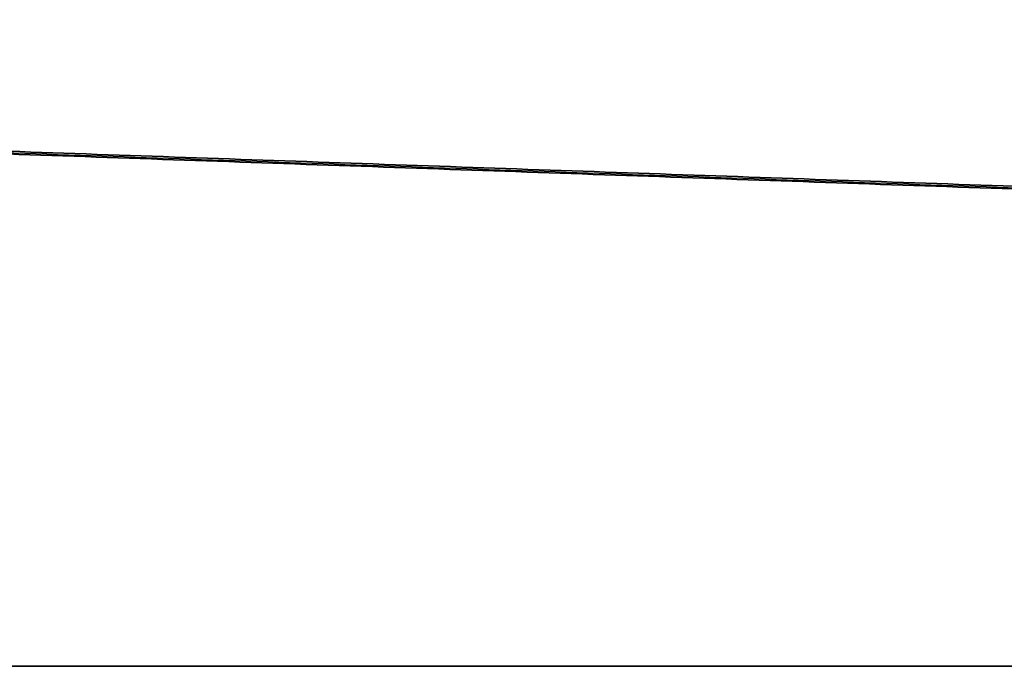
# Model space of a CAD drawing. Header units: millimetres. Extents: x -1100 to 1100, y -7 to 710.
# Tile 344 of 507: x 437 to 528, y 0 to 59. Entities that reach past the tile are written whole.
import ezdxf

# ---------------------------------------------------------------- set-up
doc = ezdxf.new("R2010")
doc.units = ezdxf.units.MM
doc.header["$MEASUREMENT"] = 0
doc.layers.add('IGES LEVEL 3', color=7, linetype='Continuous')

msp = doc.modelspace()

# ---------------------------------------------------------------- linework, layer by layer
at = {"layer": 'IGES LEVEL 3'}
for points in [[(601.439, 41.237, -342.363), (341.941, 50.268, -200.818), (82.443, 59.299, -59.274)], [(82.443, 59.299, 59.274), (341.941, 50.268, 200.818), (601.439, 41.237, 342.363)], [(89.626, 59.299, -46.105), (349.124, 50.268, -187.65), (608.622, 41.237, -329.194)], [(608.622, 41.237, 329.194), (349.124, 50.268, 187.65), (89.626, 59.299, 46.105)], [(608.248, 0, -346.076), (320.737, 0, -189.252), (33.226, 0, -32.428)], [(33.226, 0, 32.428), (320.737, 0, 189.252), (608.248, 0, 346.076)], [(40.409, 0, -19.26), (327.92, 0, -176.084), (615.431, 0, -332.908)], [(615.431, 0, 332.908), (327.92, 0, 176.084), (40.409, 0, 19.26)]]:
    msp.add_open_spline(points, degree=2, dxfattribs=at)
at = {"layer": 'IGES LEVEL 3', "color": 253}
for points in [[(82.443, 59.299, -59.274), (341.941, 50.268, -200.818), (601.439, 41.237, -342.363)], [(601.439, 41.237, -342.363), (341.941, 50.268, -200.818), (82.443, 59.299, -59.274)], [(82.443, 59.299, 59.274), (341.941, 50.268, 200.818), (601.439, 41.237, 342.363)], [(82.443, 59.299, 59.274), (341.941, 50.268, 200.818), (601.439, 41.237, 342.363)], [(86.035, 59.299, -52.69), (345.533, 50.268, -194.234), (605.031, 41.237, -335.778)], [(86.035, 59.299, 52.69), (345.533, 50.268, 194.234), (605.031, 41.237, 335.778)], [(89.626, 59.299, -46.105), (349.124, 50.268, -187.65), (608.622, 41.237, -329.194)], [(89.626, 59.299, -46.105), (349.124, 50.268, -187.65), (608.622, 41.237, -329.194)], [(89.626, 59.299, 46.105), (349.124, 50.268, 187.65), (608.622, 41.237, 329.194)], [(608.622, 41.237, 329.194), (349.124, 50.268, 187.65), (89.626, 59.299, 46.105)], [(608.248, 0, -346.076), (320.737, 0, -189.252), (33.226, 0, -32.428)], [(608.248, 0, -346.076), (320.737, 0, -189.252), (33.226, 0, -32.428)], [(608.248, 0, 346.076), (320.737, 0, 189.252), (33.226, 0, 32.428)], [(33.226, 0, 32.428), (320.737, 0, 189.252), (608.248, 0, 346.076)], [(611.839, 0, -339.492), (324.329, 0, -182.668), (36.818, 0, -25.844)], [(611.839, 0, 339.492), (324.329, 0, 182.668), (36.818, 0, 25.844)], [(615.431, 0, -332.908), (327.92, 0, -176.084), (40.409, 0, -19.26)], [(40.409, 0, -19.26), (327.92, 0, -176.084), (615.431, 0, -332.908)], [(615.431, 0, 332.908), (327.92, 0, 176.084), (40.409, 0, 19.26)], [(615.431, 0, 332.908), (327.92, 0, 176.084), (40.409, 0, 19.26)]]:
    msp.add_open_spline(points, degree=2, dxfattribs=at)

doc.saveas('drawing.dxf')
